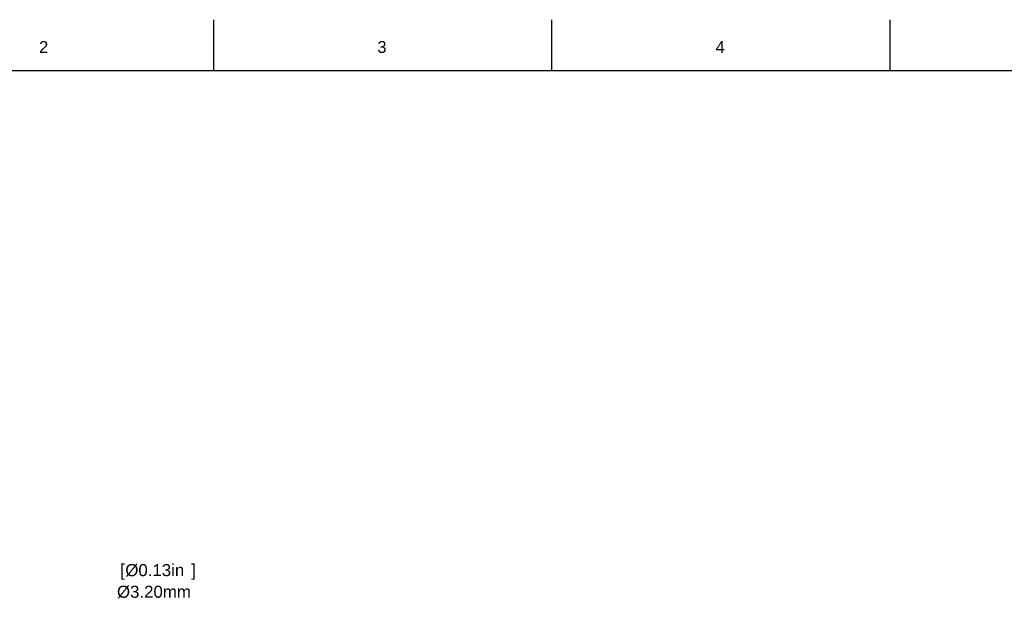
# Model space of a CAD drawing. Header units: inches. Extents: x 0 to 474, y -297 to 0.
# Tile 302 of 303: x 105 to 299, y -114 to 0. Entities that reach past the tile are written whole.
import ezdxf

# ---------------------------------------------------------------- set-up
doc = ezdxf.new("R2010")
doc.units = ezdxf.units.IN
doc.header["$MEASUREMENT"] = 0
doc.styles.add('Arial0', font='arial.ttf', dxfattribs={"height": 3.644212})

msp = doc.modelspace()

# ---------------------------------------------------------------- linework, layer by layer
at = {"color": 18, "true_color": 0x000000}
for p, q in [((143.33, 0), (143.33, -10)), ((210, 0), (210, -10)), ((276.67, 0), (276.67, -10)), ((10, -10), (410, -10))]:
    msp.add_line(p, q, dxfattribs=at)

# ---------------------------------------------------------------- texts
at = {"color": 18, "true_color": 0x000000, "style": 'Arial0'}
for s, p in [('2', (108.99, -6.55)), ('3', (175.65, -6.55)), ('4', (242.32, -6.55))]:
    msp.add_text(s, height=2.34, dxfattribs=at).set_placement(p)
at = {"color": 12, "true_color": 0xc00000, "style": 'Arial0'}
for s, height, p in [('[', 2.38, (124.95, -109.68)), ('Ø0.13in', 2.375, (125.98, -109.68)), (']', 2.38, (138.96, -109.68)), ('Ø3.20mm', 2.375, (124.34, -113.94))]:
    msp.add_text(s, height=height, dxfattribs=at).set_placement(p)

doc.saveas('drawing.dxf')
